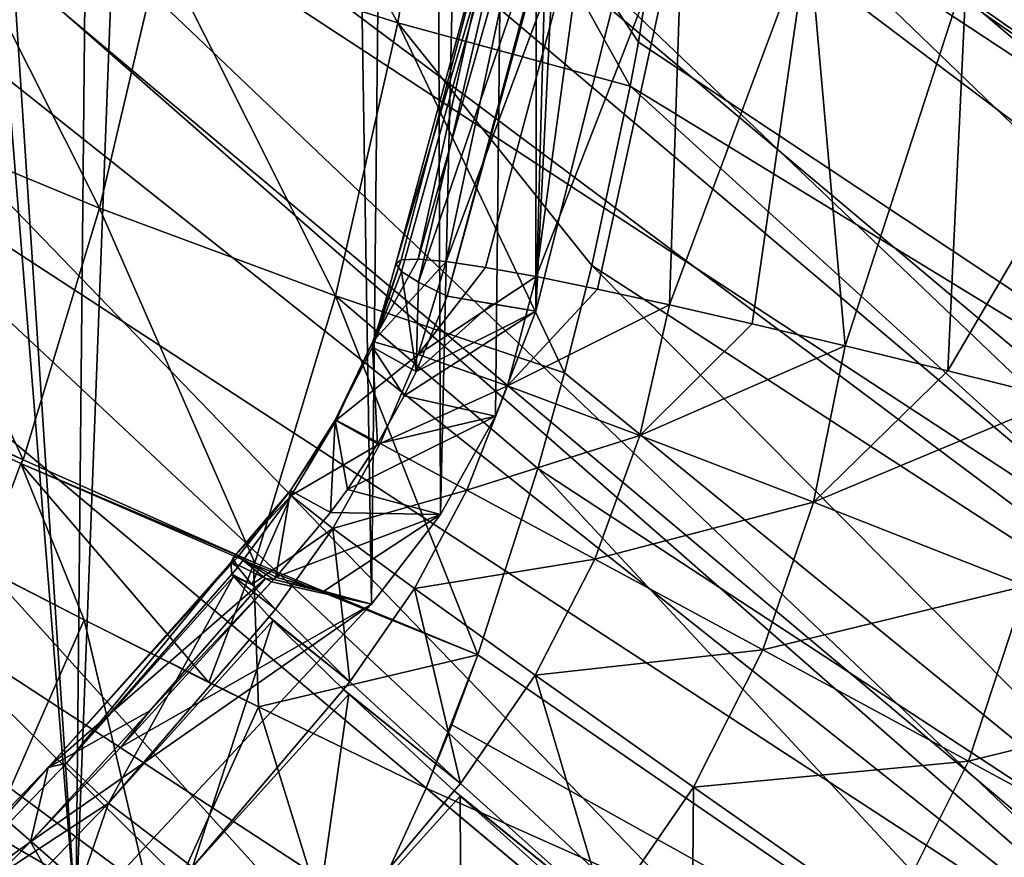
# Model space of a CAD drawing. Header units: metres. Extents: x -81 to 81, y -160 to 24.
# Tile 403 of 424: x 24.84 to 28.57, y -14.2 to -11.02. Entities that reach past the tile are written whole.
import ezdxf

# ---------------------------------------------------------------- set-up
doc = ezdxf.new("R2010")
doc.units = ezdxf.units.M
doc.layers.add('solid_501850_SW0001', color=7, linetype='CONTINUOUS')

msp = doc.modelspace()

# ---------------------------------------------------------------- linework, layer by layer
at = {"layer": 'solid_501850_SW0001'}
for points in [[(21.075397, 12.314017, 14.589696), (42.555279, -10.989511, 36.991222), (42.855511, -11.339282, 36.341675)], [(21.175016, 12.206348, 14.474381), (21.075397, 12.314017, 14.589696), (42.855511, -11.339282, 36.341675)], [(21.291105, 12.07765, 14.358067), (21.175016, 12.206348, 14.474381), (42.855511, -11.339282, 36.341675)], [(21.425594, 11.924933, 14.241465), (21.291105, 12.07765, 14.358067), (42.855511, -11.339282, 36.341675)], [(21.579681, 11.745873, 14.125979), (21.425594, 11.924933, 14.241465), (42.855511, -11.339282, 36.341675)], [(21.754431, 11.538174, 14.012884), (21.579681, 11.745873, 14.125979), (42.855511, -11.339282, 36.341675)], [(21.754431, 11.538174, 14.012884), (42.855511, -11.339282, 36.341675), (43.121078, -11.724774, 35.697258)], [(21.950872, 11.299402, 13.903207), (21.754431, 11.538174, 14.012884), (43.121078, -11.724774, 35.697258)], [(22.169905, 11.027079, 13.797754), (21.950872, 11.299402, 13.903207), (43.121078, -11.724774, 35.697258)], [(22.288179, 10.877485, 13.746819), (22.169905, 11.027079, 13.797754), (43.121078, -11.724774, 35.697258)], [(22.412413, 10.718489, 13.697206), (22.288179, 10.877485, 13.746819), (43.121078, -11.724774, 35.697258)], [(22.542662, 10.549768, 13.648958), (22.412413, 10.718489, 13.697206), (43.121078, -11.724774, 35.697258)], [(22.542662, 10.549768, 13.648958), (43.121078, -11.724774, 35.697258), (43.350948, -12.144485, 35.060482)], [(22.679287, 10.3706, 13.602152), (22.542662, 10.549768, 13.648958), (43.350948, -12.144485, 35.060482)], [(22.822021, 10.181026, 13.556874), (22.679287, 10.3706, 13.602152), (43.350948, -12.144485, 35.060482)], [(22.971437, 9.979982, 13.513144), (22.822021, 10.181026, 13.556874), (43.350948, -12.144485, 35.060482)], [(23.127218, 9.767533, 13.471095), (22.971437, 9.979982, 13.513144), (43.350948, -12.144485, 35.060482)], [(23.289801, 9.542701, 13.430742), (23.127218, 9.767533, 13.471095), (43.350948, -12.144485, 35.060482)], [(23.459249, 9.304973, 13.392185), (23.289801, 9.542701, 13.430742), (43.350948, -12.144485, 35.060482)], [(23.459249, 9.304973, 13.392185), (43.350948, -12.144485, 35.060482), (43.544193, -12.596732, 34.433907)], [(23.635504, 9.053963, 13.35553), (23.459249, 9.304973, 13.392185), (43.544193, -12.596732, 34.433907)], [(23.819155, 8.788307, 13.320794), (23.635504, 9.053963, 13.35553), (43.544193, -12.596732, 34.433907)], [(24.009695, 8.508163, 13.288207), (23.819155, 8.788307, 13.320794), (43.544193, -12.596732, 34.433907)], [(24.207977, 8.211624, 13.257718), (24.009695, 8.508163, 13.288207), (43.544193, -12.596732, 34.433907)], [(24.207977, 8.211624, 13.257718), (43.544193, -12.596732, 34.433907), (43.700043, -13.0797, 33.820042)], [(24.413485, 7.898748, 13.229614), (24.207977, 8.211624, 13.257718), (43.700043, -13.0797, 33.820042)], [(24.700001, -9.1), (25.271494, 8.056092), (25.052727, -14.440763)], [(25.052727, -14.440763), (25.271494, 8.056092), (25.854494, 6.748037)], [(24.626759, 7.567894, 13.203934), (24.413485, 7.898748, 13.229614), (43.700043, -13.0797, 33.820042)], [(24.847979, 7.217859, 13.180849), (24.626759, 7.567894, 13.203934), (43.700043, -13.0797, 33.820042)], [(24.99959, 6.973814, 13.167081), (24.847979, 7.217859, 13.180849), (43.700043, -13.0797, 33.820042)], [(25.155014, 6.719978, 13.154576), (24.99959, 6.973814, 13.167081), (43.700043, -13.0797, 33.820042)], [(25.052727, -14.440763), (25.854494, 6.748037), (26.172209, -13.238213)], [(25.155014, 6.719978, 13.154576), (43.700043, -13.0797, 33.820042), (43.817898, -13.591534, 33.221245)], [(25.314228, 6.456012, 13.143437), (25.155014, 6.719978, 13.154576), (43.817898, -13.591534, 33.221245)], [(25.854494, 6.748037), (26.370316, 5.410077), (26.172209, -13.238213)], [(25.476654, 6.182529, 13.133894), (25.314228, 6.456012, 13.143437), (43.817898, -13.591534, 33.221245)], [(25.642803, 5.898202, 13.125928), (25.476654, 6.182529, 13.133894), (43.817898, -13.591534, 33.221245)], [(25.813143, 5.601679, 13.119555), (25.642803, 5.898202, 13.125928), (43.817898, -13.591534, 33.221245)], [(25.813143, 5.601679, 13.119555), (43.817898, -13.591534, 33.221245), (43.897293, -14.130221, 32.63987)], [(25.9869, 5.293878, 13.115129), (25.813143, 5.601679, 13.119555), (43.897293, -14.130221, 32.63987)], [(26.370316, 5.410077), (26.433075, -12.898071), (26.172209, -13.238213)], [(26.370316, 5.410077), (26.81785, 4.045252), (26.433075, -12.898071)], [(26.164143, 4.974108, 13.112735), (25.9869, 5.293878, 13.115129), (43.897293, -14.130221, 32.63987)], [(26.345495, 4.640464, 13.112338), (26.164143, 4.974108, 13.112735), (43.897293, -14.130221, 32.63987)], [(26.531141, 4.291833, 13.114139), (26.345495, 4.640464, 13.112338), (43.897293, -14.130221, 32.63987)], [(26.720242, 3.929215, 13.118648), (26.531141, 4.291833, 13.114139), (43.897293, -14.130221, 32.63987)], [(26.81785, 4.045252), (26.641752, -12.525335), (26.433075, -12.898071)], [(26.81785, 4.045252), (26.794378, -12.127495), (26.641752, -12.525335)], [(26.81785, 4.045252), (27.19499, 2.66024), (26.794378, -12.127495)], [(26.720242, 3.929215, 13.118648), (43.897293, -14.130221, 32.63987), (43.937908, -14.6936, 32.078255)], [(26.912716, 3.551677, 13.12577), (26.720242, 3.929215, 13.118648), (43.937908, -14.6936, 32.078255)], [(27.059248, 3.258062, 13.132775), (26.912716, 3.551677, 13.12577), (43.937908, -14.6936, 32.078255)], [(27.208265, 2.953779, 13.141477), (27.059248, 3.258062, 13.132775), (43.937908, -14.6936, 32.078255)], [(27.359818, 2.6384, 13.152286), (27.208265, 2.953779, 13.141477), (43.937908, -14.6936, 32.078255)], [(27.19499, 2.66024), (27.444195, -9.544486), (26.794378, -12.127495)], [(27.359818, 2.6384, 13.152286), (43.937908, -14.6936, 32.078255), (43.939587, -15.279417, 31.538641)], [(27.512117, 2.314959, 13.165033), (27.359818, 2.6384, 13.152286), (43.939587, -15.279417, 31.538641)], [(27.663445, 1.986568, 13.179476), (27.512117, 2.314959, 13.165033), (43.939587, -15.279417, 31.538641)], [(27.812216, 1.656271, 13.19531), (27.663445, 1.986568, 13.179476), (43.939587, -15.279417, 31.538641)], [(27.959776, 1.321192, 13.212971), (27.812216, 1.656271, 13.19531), (43.939587, -15.279417, 31.538641)], [(27.959776, 1.321192, 13.212971), (43.939587, -15.279417, 31.538641), (43.902321, -15.885435, 31.023088)], [(28.106289, 0.980814, 13.23267), (27.959776, 1.321192, 13.212971), (43.902321, -15.885435, 31.023088)], [(28.250278, 0.638162, 13.254118), (28.106289, 0.980814, 13.23267), (43.902321, -15.885435, 31.023088)], [(28.390364, 0.296287, 13.276949), (28.250278, 0.638162, 13.254118), (43.902321, -15.885435, 31.023088)], [(28.525492, -0.042267, 13.300806), (28.390364, 0.296287, 13.276949), (43.902321, -15.885435, 31.023088)], [(28.525492, -0.042267, 13.300806), (43.902321, -15.885435, 31.023088), (43.826256, -16.509251, 30.533648)], [(28.656723, -0.379604, 13.326063), (28.525492, -0.042267, 13.300806), (43.826256, -16.509251, 30.533648)], [(23.685253, -4.820918, 13.964212), (23.160486, -5.98827, 13.466696), (32.367493, -12.135416, 21.897686)], [(23.685253, -4.820918, 13.964212), (32.367493, -12.135416, 21.897686), (32.767017, -10.984674, 22.516975)], [(27.347589, -5.074361, 41.284065), (33.73484, -11.2383, 46.412613), (34.355038, -10.898695, 46.04586)], [(27.347589, -5.074361, 41.284065), (27.430265, -6.075365, 42.142284), (33.73484, -11.2383, 46.412613)], [(35.681694, -12.057399, 41.705673), (28.122404, -5.578516, 34.56609), (28.576656, -5.496956, 34.143997)], [(35.681694, -12.057399, 41.705673), (27.657436, -5.695018, 34.967827), (28.122404, -5.578516, 34.56609)], [(34.759525, -12.336073, 42.458725), (27.184488, -5.845713, 35.346909), (27.657436, -5.695018, 34.967827)], [(34.759525, -12.336073, 42.458725), (27.657436, -5.695018, 34.967827), (35.681694, -12.057399, 41.705673)], [(34.759525, -12.336073, 42.458725), (26.704432, -6.030316, 35.702637), (27.184488, -5.845713, 35.346909)], [(23.160486, -5.98827, 13.466696), (22.518164, -7.147891, 13.104885), (31.8431, -13.297498, 21.404598)], [(23.160486, -5.98827, 13.466696), (31.8431, -13.297498, 21.404598), (32.367493, -12.135416, 21.897686)], [(33.814362, -12.743053, 43.119156), (26.21986, -6.247905, 36.033024), (26.704432, -6.030316, 35.702637)], [(33.814362, -12.743053, 43.119156), (26.704432, -6.030316, 35.702637), (34.759525, -12.336073, 42.458725)], [(27.430265, -6.075365, 42.142284), (33.116001, -11.614006, 46.744747), (33.73484, -11.2383, 46.412613)], [(27.430265, -6.075365, 42.142284), (27.458382, -6.592625, 42.563828), (33.116001, -11.614006, 46.744747)], [(33.814362, -12.743053, 43.119156), (25.733866, -6.49703, 36.336018), (26.21986, -6.247905, 36.033024)], [(32.861671, -13.271806, 43.676029), (25.247288, -6.777239, 36.611115), (25.733866, -6.49703, 36.336018)], [(32.861671, -13.271806, 43.676029), (25.733866, -6.49703, 36.336018), (33.814362, -12.743053, 43.119156)], [(27.458382, -6.592625, 42.563828), (27.474369, -7.074623, 42.942665), (33.116001, -11.614006, 46.744747)], [(32.861671, -13.271806, 43.676029), (24.762583, -7.087198, 36.856853), (25.247288, -6.777239, 36.611115)], [(27.474369, -7.074623, 42.942665), (32.500957, -12.024325, 47.040943), (33.116001, -11.614006, 46.744747)], [(27.474369, -7.074623, 42.942665), (27.47897, -7.93356, 43.583111), (32.500957, -12.024325, 47.040943)], [(31.919479, -13.912261, 44.118874), (24.282949, -7.424814, 37.071655), (24.762583, -7.087198, 36.856853)], [(31.919479, -13.912261, 44.118874), (24.762583, -7.087198, 36.856853), (32.861671, -13.271806, 43.676029)], [(22.518164, -7.147891, 13.104885), (21.770336, -8.278104, 12.885498), (31.202576, -14.451275, 21.046185)], [(22.518164, -7.147891, 13.104885), (31.202576, -14.451275, 21.046185), (31.8431, -13.297498, 21.404598)], [(31.919479, -13.912261, 44.118874), (23.809416, -7.789324, 37.255093), (24.282949, -7.424814, 37.071655)], [(31.001696, -14.654994, 44.441128), (23.344049, -8.179215, 37.406296), (23.809416, -7.789324, 37.255093)], [(31.001696, -14.654994, 44.441128), (23.809416, -7.789324, 37.255093), (31.919479, -13.912261, 44.118874)], [(27.47897, -7.93356, 43.583111), (27.47641, -8.086224, 43.692131), (32.500957, -12.024325, 47.040943)], [(27.47641, -8.086224, 43.692131), (27.429956, -9.123462, 44.392315), (31.892073, -12.467689, 47.300076)], [(27.47641, -8.086224, 43.692131), (31.892073, -12.467689, 47.300076), (32.500957, -12.024325, 47.040943)], [(31.001696, -14.654994, 44.441128), (22.889929, -8.59189, 37.524281), (23.344049, -8.179215, 37.406296)], [(21.770336, -8.278104, 12.885498), (20.928722, -9.361282, 12.811891), (30.457541, -15.575934, 20.828838)], [(21.770336, -8.278104, 12.885498), (30.457541, -15.575934, 20.828838), (31.202576, -14.451275, 21.046185)], [(30.126232, -15.485535, 44.636475), (22.889929, -8.59189, 37.524281), (31.001696, -14.654994, 44.441128)], [(22.910692, -9.159628, 37.882618), (22.889929, -8.59189, 37.524281), (30.126232, -15.485535, 44.636475)], [(24.657408, -9.559512), (24.700001, -9.1), (25.052727, -14.440763)], [(27.429956, -9.123462, 44.392315), (27.327627, -10.169147, 45.021767), (31.291779, -12.942324, 47.521099)], [(27.429956, -9.123462, 44.392315), (31.291779, -12.942324, 47.521099), (31.892073, -12.467689, 47.300076)], [(22.861906, -9.711706, 38.176804), (22.910692, -9.159628, 37.882618), (30.126232, -15.485535, 44.636475)], [(20.928722, -9.361282, 12.811891), (20.008144, -10.378202, 12.885498), (29.619692, -16.653872, 20.755924)], [(20.928722, -9.361282, 12.811891), (29.619692, -16.653872, 20.755924), (30.457541, -15.575934, 20.828838)], [(26.872263, -10.558452, 1.933488), (26.794378, -12.127495), (27.444195, -9.544486)], [(24.657408, -9.559512), (25.052727, -14.440763), (23.878168, -15.589437)], [(22.754515, -10.246891, 38.406185), (22.861906, -9.711706, 38.176804), (29.30649, -16.391066, 44.702019)], [(22.861906, -9.711706, 38.176804), (30.126232, -15.485535, 44.636475), (29.30649, -16.391066, 44.702019)], [(25.553097, -9.744972, 44.664993), (25.374054, -10.748787, 45.121677), (26.271549, -11.034616, 45.297935)], [(26.44339, -9.99463, 44.794525), (25.553097, -9.744972, 44.664993), (26.271549, -11.034616, 45.297935)], [(26.44339, -9.99463, 44.794525), (26.271549, -11.034616, 45.297935), (27.152168, -11.274928, 45.594723)], [(26.44339, -9.99463, 44.794525), (27.152168, -11.274928, 45.594723), (27.183331, -11.107714, 45.51461)], [(26.44339, -9.99463, 44.794525), (27.183331, -11.107714, 45.51461), (27.325024, -10.189548, 45.033226)], [(27.327627, -10.169147, 45.021767), (27.325024, -10.189548, 45.033226), (31.291779, -12.942324, 47.521099)], [(27.325024, -10.189548, 45.033226), (27.183331, -11.107714, 45.51461), (30.702488, -13.446323, 47.703129)], [(27.325024, -10.189548, 45.033226), (30.702488, -13.446323, 47.703129), (31.291779, -12.942324, 47.521099)], [(22.754515, -10.246891, 38.406185), (29.30649, -16.391066, 44.702019), (22.598177, -10.762121, 38.57024)], [(26.745647, -10.322753, 3.346089), (26.263889, -11.948566, 4.35267), (26.285835, -11.976754, 3.54142)], [(26.698784, -10.344728, 4.755574), (26.263889, -11.948566, 4.35267), (26.745647, -10.322753, 3.346089)], [(26.745647, -10.322753, 3.346089), (26.285835, -11.976754, 3.54142), (26.350706, -12.017433, 2.733001)], [(26.745647, -10.322753, 3.346089), (26.350706, -12.017433, 2.733001), (26.924698, -10.332453, 1.943328)], [(26.698784, -10.344728, 4.755574), (26.284931, -11.932956, 5.164283), (26.263889, -11.948566, 4.35267)], [(26.698784, -10.344728, 4.755574), (26.3489, -11.92997, 5.97379), (26.284931, -11.932956, 5.164283)], [(26.785007, -10.393307, 6.162532), (26.3489, -11.92997, 5.97379), (26.698784, -10.344728, 4.755574)], [(26.924698, -10.332453, 1.943328), (26.350706, -12.017433, 2.733001), (26.458302, -12.070478, 1.929874)], [(26.872263, -10.558452, 1.933488), (26.924698, -10.332453, 1.943328), (26.458302, -12.070478, 1.929874)], [(20.008144, -10.378202, 12.885498), (19.02496, -11.310929, 13.104885), (28.697601, -17.67234, 20.829765)], [(20.008144, -10.378202, 12.885498), (29.167833, -17.172266, 20.774385), (29.619692, -16.653872, 20.755924)], [(20.008144, -10.378202, 12.885498), (28.697601, -17.67234, 20.829765), (29.167833, -17.172266, 20.774385)], [(26.785007, -10.393307, 6.162532), (26.455601, -11.939617, 6.778728), (26.3489, -11.92997, 5.97379)], [(27.003517, -10.468036, 7.553932), (26.455601, -11.939617, 6.778728), (26.785007, -10.393307, 6.162532)], [(24.477306, -10.415636, 45.06583), (24.240892, -11.36418, 45.390255), (25.14139, -11.736845, 45.48251)], [(25.374054, -10.748787, 45.121677), (24.477306, -10.415636, 45.06583), (25.14139, -11.736845, 45.48251)], [(27.003517, -10.468036, 7.553932), (26.604706, -11.961869, 7.576648), (26.455601, -11.939617, 6.778728)], [(27.003517, -10.468036, 7.553932), (26.795765, -11.996658, 8.36512), (26.604706, -11.961869, 7.576648)], [(27.352289, -10.568226, 8.916886), (26.795765, -11.996658, 8.36512), (27.003517, -10.468036, 7.553932)], [(26.872263, -10.558452, 1.933488), (26.458302, -12.070478, 1.929874), (26.794378, -12.127495)], [(27.352289, -10.568226, 8.916886), (27.028194, -12.043879, 9.141747), (26.795765, -11.996658, 8.36512)], [(27.352289, -10.568226, 8.916886), (27.301289, -12.103386, 9.904166), (27.028194, -12.043879, 9.141747)], [(27.828094, -10.692946, 10.238771), (27.301289, -12.103386, 9.904166), (27.352289, -10.568226, 8.916886)], [(27.828094, -10.692946, 10.238771), (27.614216, -12.174998, 10.650055), (27.301289, -12.103386, 9.904166)], [(27.828094, -10.692946, 10.238771), (27.966022, -12.2585, 11.377147), (27.614216, -12.174998, 10.650055)], [(28.426525, -10.841044, 11.507343), (27.966022, -12.2585, 11.377147), (27.828094, -10.692946, 10.238771)], [(22.393581, -11.271006, 38.671783), (22.598177, -10.762121, 38.57024), (28.557064, -17.355597, 44.636475)], [(22.598177, -10.762121, 38.57024), (29.30649, -16.391066, 44.702019), (28.557064, -17.355597, 44.636475)], [(25.374054, -10.748787, 45.121677), (25.14139, -11.736845, 45.48251), (26.035351, -12.068755, 45.70377)], [(26.271549, -11.034616, 45.297935), (25.374054, -10.748787, 45.121677), (26.035351, -12.068755, 45.70377)], [(28.426525, -10.841044, 11.507343), (28.355642, -12.353636, 12.083227), (27.966022, -12.2585, 11.377147)], [(29.142038, -11.011147, 12.710852), (28.355642, -12.353636, 12.083227), (28.426525, -10.841044, 11.507343)], [(26.271549, -11.034616, 45.297935), (26.035351, -12.068755, 45.70377), (26.903471, -12.36169, 46.052803)], [(26.271549, -11.034616, 45.297935), (26.903471, -12.36169, 46.052803), (27.006321, -11.953893, 45.894051)], [(26.271549, -11.034616, 45.297935), (27.006321, -11.953893, 45.894051), (27.152168, -11.274928, 45.594723)], [(29.142038, -11.011147, 12.710852), (28.781885, -12.460115, 12.766149), (28.355642, -12.353636, 12.083227)], [(27.183331, -11.107714, 45.51461), (27.152168, -11.274928, 45.594723), (30.702488, -13.446323, 47.703129)], [(22.393581, -11.271006, 38.671783), (28.557064, -17.355597, 44.636475), (22.154394, -11.747907, 38.705002)], [(27.152168, -11.274928, 45.594723), (27.006321, -11.953893, 45.894051), (30.126509, -13.977711, 47.845455)], [(27.152168, -11.274928, 45.594723), (30.126509, -13.977711, 47.845455), (30.702488, -13.446323, 47.703129)], [(19.02496, -11.310929, 13.104885), (17.994495, -12.144859, 13.466696), (27.712654, -18.606394, 21.049864)], [(19.02496, -11.310929, 13.104885), (27.712654, -18.606394, 21.049864), (28.211937, -18.150957, 20.921726)], [(19.02496, -11.310929, 13.104885), (28.211937, -18.150957, 20.921726), (28.697601, -17.67234, 20.829765)], [(23.961178, -12.26886, 45.610481), (24.852793, -12.691418, 45.735306), (24.240892, -11.36418, 45.390255)], [(24.852793, -12.691418, 45.735306), (25.14139, -11.736845, 45.48251), (24.240892, -11.36418, 45.390255)], [(21.862787, -12.224496, 38.667107), (22.154394, -11.747907, 38.705002), (28.557064, -17.355597, 44.636475)], [(24.852793, -12.691418, 45.735306), (25.730227, -13.081526, 45.996037), (25.14139, -11.736845, 45.48251)], [(25.730227, -13.081526, 45.996037), (26.035351, -12.068755, 45.70377), (25.14139, -11.736845, 45.48251)], [(26.175451, -12.263258, 3.633126), (26.263889, -11.948566, 4.35267), (26.284931, -11.932956, 5.164283)], [(26.177578, -12.242122, 5.277866), (26.175451, -12.263258, 3.633126), (26.284931, -11.932956, 5.164283)], [(26.177578, -12.242122, 5.277866), (26.3489, -11.92997, 5.97379), (26.455601, -11.939617, 6.778728)], [(26.177578, -12.242122, 5.277866), (26.284931, -11.932956, 5.164283), (26.3489, -11.92997, 5.97379)], [(26.175451, -12.263258, 3.633126), (26.285835, -11.976754, 3.54142), (26.263889, -11.948566, 4.35267)], [(26.348913, -12.291442, 6.913052), (26.177578, -12.242122, 5.277866), (26.455601, -11.939617, 6.778728)], [(26.348913, -12.291442, 6.913052), (26.455601, -11.939617, 6.778728), (26.604706, -11.961869, 7.576648)], [(26.348913, -12.291442, 6.913052), (26.604706, -11.961869, 7.576648), (26.795765, -11.996658, 8.36512)], [(27.006321, -11.953893, 45.894051), (26.903471, -12.36169, 46.052803), (29.566057, -14.53444, 47.947525)], [(27.006321, -11.953893, 45.894051), (29.566057, -14.53444, 47.947525), (30.126509, -13.977711, 47.845455)], [(26.175451, -12.263258, 3.633126), (26.342068, -12.355624, 1.999595), (26.285835, -11.976754, 3.54142)], [(26.350706, -12.017433, 2.733001), (26.285835, -11.976754, 3.54142), (26.342068, -12.355624, 1.999595)], [(26.687323, -12.410605, 8.518324), (26.348913, -12.291442, 6.913052), (26.795765, -11.996658, 8.36512)], [(26.687323, -12.410605, 8.518324), (26.795765, -11.996658, 8.36512), (27.028194, -12.043879, 9.141747)], [(26.350706, -12.017433, 2.733001), (26.342068, -12.355624, 1.999595), (26.458302, -12.070478, 1.929874)], [(26.687323, -12.410605, 8.518324), (27.028194, -12.043879, 9.141747), (27.301289, -12.103386, 9.904166)], [(25.730227, -13.081526, 45.996037), (26.575554, -13.430152, 46.386429), (26.035351, -12.068755, 45.70377)], [(26.035351, -12.068755, 45.70377), (26.575554, -13.430152, 46.386429), (26.802324, -12.723228, 46.179531)], [(26.035351, -12.068755, 45.70377), (26.802324, -12.723228, 46.179531), (26.903471, -12.36169, 46.052803)], [(26.626339, -12.099891, 0.964871), (26.458302, -12.070478, 1.929874), (26.342068, -12.355624, 1.999595)], [(26.626339, -12.099891, 0.964871), (26.794378, -12.127495), (26.458302, -12.070478, 1.929874)], [(26.626339, -12.099891, 0.964871), (26.342068, -12.355624, 1.999595), (26.794378, -12.127495)], [(27.188593, -12.598128, 10.073696), (26.687323, -12.410605, 8.518324), (27.301289, -12.103386, 9.904166)], [(27.188593, -12.598128, 10.073696), (27.301289, -12.103386, 9.904166), (27.614216, -12.174998, 10.650055)], [(17.994495, -12.144859, 13.466696), (16.936001, -12.864363, 13.964212), (26.680645, -19.441032, 21.412714)], [(17.994495, -12.144859, 13.466696), (26.680645, -19.441032, 21.412714), (27.201147, -19.037331, 21.213867)], [(17.994495, -12.144859, 13.466696), (27.201147, -19.037331, 21.213867), (27.712654, -18.606394, 21.049864)], [(26.296232, -12.448782, 2.02408), (26.641752, -12.525335), (26.794378, -12.127495)], [(26.342068, -12.355624, 1.999595), (26.296232, -12.448782, 2.02408), (26.794378, -12.127495)], [(27.188593, -12.598128, 10.073696), (27.614216, -12.174998, 10.650055), (27.966022, -12.2585, 11.377147)], [(21.547379, -12.647361, 38.557957), (21.862787, -12.224496, 38.667107), (27.891163, -18.361982, 44.441128)], [(21.862787, -12.224496, 38.667107), (28.557064, -17.355597, 44.636475), (27.891163, -18.361982, 44.441128)], [(23.947029, -12.287766, 45.61417), (24.852793, -12.691418, 45.735306), (23.961178, -12.26886, 45.610481)], [(26.035133, -12.540826, 3.722047), (26.175451, -12.263258, 3.633126), (26.177578, -12.242122, 5.277866)], [(26.038755, -12.540491, 5.379314), (26.035133, -12.540826, 3.722047), (26.177578, -12.242122, 5.277866)], [(26.035133, -12.540826, 3.722047), (26.194897, -12.629866, 2.074884), (26.175451, -12.263258, 3.633126)], [(26.038755, -12.540491, 5.379314), (26.177578, -12.242122, 5.277866), (26.348913, -12.291442, 6.913052)], [(26.175451, -12.263258, 3.633126), (26.194897, -12.629866, 2.074884), (26.296232, -12.448782, 2.02408)], [(26.175451, -12.263258, 3.633126), (26.296232, -12.448782, 2.02408), (26.342068, -12.355624, 1.999595)], [(27.846483, -12.851676, 11.559802), (27.188593, -12.598128, 10.073696), (27.966022, -12.2585, 11.377147)], [(27.846483, -12.851676, 11.559802), (27.966022, -12.2585, 11.377147), (28.355642, -12.353636, 12.083227)], [(24.843351, -12.704317, 45.737457), (23.947029, -12.287766, 45.61417), (24.696493, -13.099029, 45.806595)], [(24.843351, -12.704317, 45.737457), (24.852793, -12.691418, 45.735306), (23.947029, -12.287766, 45.61417)], [(26.205656, -12.628975, 7.025784), (26.038755, -12.540491, 5.379314), (26.348913, -12.291442, 6.913052)], [(26.205656, -12.628975, 7.025784), (26.348913, -12.291442, 6.913052), (26.687323, -12.410605, 8.518324)], [(26.903471, -12.36169, 46.052803), (26.802324, -12.723228, 46.179531), (29.566057, -14.53444, 47.947525)], [(27.846483, -12.851676, 11.559802), (28.355642, -12.353636, 12.083227), (28.781885, -12.460115, 12.766149)], [(26.53373, -12.805158, 8.640675), (26.205656, -12.628975, 7.025784), (26.687323, -12.410605, 8.518324)], [(26.53373, -12.805158, 8.640675), (26.687323, -12.410605, 8.518324), (27.188593, -12.598128, 10.073696)], [(26.296232, -12.448782, 2.02408), (26.194897, -12.629866, 2.074884), (26.641752, -12.525335)], [(28.652803, -13.168091, 12.95814), (27.846483, -12.851676, 11.559802), (28.781885, -12.460115, 12.766149)], [(26.08127, -12.803234, 2.128064), (26.433075, -12.898071), (26.641752, -12.525335)], [(26.194897, -12.629866, 2.074884), (26.08127, -12.803234, 2.128064), (26.641752, -12.525335)], [(25.865145, -12.806477, 3.808566), (26.035133, -12.540826, 3.722047), (26.038755, -12.540491, 5.379314)], [(25.868139, -12.826267, 5.468997), (25.865145, -12.806477, 3.808566), (26.038755, -12.540491, 5.379314)], [(25.865145, -12.806477, 3.808566), (26.017113, -12.890693, 2.15679), (26.035133, -12.540826, 3.722047)], [(25.868139, -12.826267, 5.468997), (26.038755, -12.540491, 5.379314), (26.205656, -12.628975, 7.025784)], [(26.035133, -12.540826, 3.722047), (26.017113, -12.890693, 2.15679), (26.08127, -12.803234, 2.128064)], [(26.035133, -12.540826, 3.722047), (26.08127, -12.803234, 2.128064), (26.194897, -12.629866, 2.074884)], [(27.018833, -13.066818, 10.203607), (26.53373, -12.805158, 8.640675), (27.188593, -12.598128, 10.073696)], [(27.018833, -13.066818, 10.203607), (27.188593, -12.598128, 10.073696), (27.846483, -12.851676, 11.559802)], [(26.025257, -12.950872, 7.117396), (25.868139, -12.826267, 5.468997), (26.205656, -12.628975, 7.025784)], [(26.025257, -12.950872, 7.117396), (26.205656, -12.628975, 7.025784), (26.53373, -12.805158, 8.640675)], [(21.213614, -13.010441, 38.384972), (21.547379, -12.647361, 38.557957), (27.891163, -18.361982, 44.441128)], [(24.843351, -12.704317, 45.737457), (24.696493, -13.099029, 45.806595), (25.083918, -13.297132, 45.913467)], [(24.843351, -12.704317, 45.737457), (25.730227, -13.081526, 45.996037), (24.852793, -12.691418, 45.735306)], [(24.843351, -12.704317, 45.737457), (25.083918, -13.297132, 45.913467), (25.556311, -13.534254, 46.083755)], [(25.725735, -13.087782, 45.996918), (24.843351, -12.704317, 45.737457), (25.556311, -13.534254, 46.083755)], [(25.725735, -13.087782, 45.996918), (25.730227, -13.081526, 45.996037), (24.843351, -12.704317, 45.737457)], [(26.802324, -12.723228, 46.179531), (26.575554, -13.430152, 46.386429), (29.023386, -15.114282, 48.00893)], [(26.802324, -12.723228, 46.179531), (29.023386, -15.114282, 48.00893), (29.566057, -14.53444, 47.947525)], [(25.865145, -12.806477, 3.808566), (25.648291, -13.062643, 4.721832), (25.66671, -13.057154, 3.890974)], [(25.868139, -12.826267, 5.468997), (25.648291, -13.062643, 4.721832), (25.865145, -12.806477, 3.808566)], [(25.868139, -12.826267, 5.468997), (25.665773, -13.097898, 5.552656), (25.648291, -13.062643, 4.721832)], [(25.868139, -12.826267, 5.468997), (25.719198, -13.162864, 6.379771), (25.665773, -13.097898, 5.552656)], [(25.865145, -12.806477, 3.808566), (25.66671, -13.057154, 3.890974), (25.810122, -13.134914, 2.243763)], [(26.025257, -12.950872, 7.117396), (25.719198, -13.162864, 6.379771), (25.868139, -12.826267, 5.468997)], [(25.865145, -12.806477, 3.808566), (25.810122, -13.134914, 2.243763), (26.017113, -12.890693, 2.15679)], [(26.08127, -12.803234, 2.128064), (26.017113, -12.890693, 2.15679), (26.433075, -12.898071)], [(26.334511, -13.178717, 8.732908), (26.025257, -12.950872, 7.117396), (26.53373, -12.805158, 8.640675)], [(26.334511, -13.178717, 8.732908), (26.53373, -12.805158, 8.640675), (27.018833, -13.066818, 10.203607)], [(16.936001, -12.864363, 13.964212), (15.866796, -13.457789, 14.589187), (25.62006, -20.161215, 21.911896)], [(16.936001, -12.864363, 13.964212), (25.62006, -20.161215, 21.911896), (26.15312, -19.816027, 21.645596)], [(16.936001, -12.864363, 13.964212), (26.15312, -19.816027, 21.645596), (26.680645, -19.441032, 21.412714)], [(27.654844, -13.410653, 11.694852), (27.018833, -13.066818, 10.203607), (27.846483, -12.851676, 11.559802)], [(27.654844, -13.410653, 11.694852), (27.846483, -12.851676, 11.559802), (28.652803, -13.168091, 12.95814)], [(26.017113, -12.890693, 2.15679), (25.810122, -13.134914, 2.243763), (26.433075, -12.898071)], [(25.810122, -13.134914, 2.243763), (25.991322, -13.187887, 1.121167), (26.433075, -12.898071)], [(25.991322, -13.187887, 1.121167), (26.172209, -13.238213), (26.433075, -12.898071)], [(24.407022, -12.948956, 45.745316), (24.729469, -14.104027, 45.991379), (25.083918, -13.297132, 45.913467)], [(24.407022, -12.948956, 45.745316), (25.083918, -13.297132, 45.913467), (24.696493, -13.099029, 45.806595)], [(26.025257, -12.950872, 7.117396), (25.808229, -13.257173, 7.199514), (25.719198, -13.162864, 6.379771)], [(26.025257, -12.950872, 7.117396), (26.090717, -13.531534, 8.80501), (25.808229, -13.257173, 7.199514)], [(26.334511, -13.178717, 8.732908), (26.090717, -13.531534, 8.80501), (26.025257, -12.950872, 7.117396)], [(20.864267, -13.308882, 38.155552), (21.213614, -13.010441, 38.384972), (27.319086, -19.394796, 44.118874)], [(21.213614, -13.010441, 38.384972), (27.891163, -18.361982, 44.441128), (27.319086, -19.394796, 44.118874)], [(24.947054, -13.856915, 4.026444), (25.639931, -13.079314, 4.052239), (25.016912, -13.840039, 5.665379)], [(25.64654, -13.080211, 3.892589), (25.639931, -13.079314, 4.052239), (24.947054, -13.856915, 4.026444)], [(25.770697, -13.140076, 2.423141), (25.64654, -13.080211, 3.892589), (24.947054, -13.856915, 4.026444)], [(25.639931, -13.079314, 4.052239), (25.643272, -13.124269, 5.553983), (25.016912, -13.840039, 5.665379)], [(25.725735, -13.087782, 45.996918), (25.556311, -13.534254, 46.083755), (25.744148, -13.627128, 46.164238)], [(25.648291, -13.062643, 4.721832), (25.639931, -13.079314, 4.052239), (25.64654, -13.080211, 3.892589)], [(25.648291, -13.062643, 4.721832), (25.665773, -13.097898, 5.552656), (25.639931, -13.079314, 4.052239)], [(25.665773, -13.097898, 5.552656), (25.643272, -13.124269, 5.553983), (25.639931, -13.079314, 4.052239)], [(25.66671, -13.057154, 3.890974), (25.64654, -13.080211, 3.892589), (25.770697, -13.140076, 2.423141)], [(25.66671, -13.057154, 3.890974), (25.648291, -13.062643, 4.721832), (25.64654, -13.080211, 3.892589)], [(25.801977, -13.144132, 2.244641), (25.810122, -13.134914, 2.243763), (25.66671, -13.057154, 3.890974)], [(25.801977, -13.144132, 2.244641), (25.66671, -13.057154, 3.890974), (25.770697, -13.140076, 2.423141)], [(25.725735, -13.087782, 45.996918), (26.575554, -13.430152, 46.386429), (25.730227, -13.081526, 45.996037)], [(25.725735, -13.087782, 45.996918), (25.744148, -13.627128, 46.164238), (26.575554, -13.430152, 46.386429)], [(26.79199, -13.506917, 10.295095), (26.334511, -13.178717, 8.732908), (27.018833, -13.066818, 10.203607)], [(26.79199, -13.506917, 10.295095), (27.018833, -13.066818, 10.203607), (27.654844, -13.410653, 11.694852)], [(25.643272, -13.124269, 5.553983), (25.649282, -13.1329, 5.686781), (25.016912, -13.840039, 5.665379)], [(25.665773, -13.097898, 5.552656), (25.719198, -13.162864, 6.379771), (25.643272, -13.124269, 5.553983)], [(25.719198, -13.162864, 6.379771), (25.649282, -13.1329, 5.686781), (25.643272, -13.124269, 5.553983)], [(25.331884, -13.642463, 2.400748), (25.770697, -13.140076, 2.423141), (24.947054, -13.856915, 4.026444)], [(25.016912, -13.840039, 5.665379), (25.649282, -13.1329, 5.686781), (25.176502, -13.992073, 7.289472)], [(25.649282, -13.1329, 5.686781), (25.784466, -13.285638, 7.200527), (25.176502, -13.992073, 7.289472)], [(25.223747, -13.778155, 2.326451), (26.172209, -13.238213), (25.793512, -13.15368, 2.24565)], [(25.223747, -13.778155, 2.326451), (25.793512, -13.15368, 2.24565), (25.331884, -13.642463, 2.400748)], [(25.793512, -13.15368, 2.24565), (25.770697, -13.140076, 2.423141), (25.331884, -13.642463, 2.400748)], [(25.808229, -13.257173, 7.199514), (25.784466, -13.285638, 7.200527), (25.649282, -13.1329, 5.686781)], [(25.719198, -13.162864, 6.379771), (25.808229, -13.257173, 7.199514), (25.649282, -13.1329, 5.686781)], [(25.801977, -13.144132, 2.244641), (25.770697, -13.140076, 2.423141), (25.793512, -13.15368, 2.24565)], [(25.801977, -13.144132, 2.244641), (25.793512, -13.15368, 2.24565), (26.172209, -13.238213)], [(25.801977, -13.144132, 2.244641), (25.991322, -13.187887, 1.121167), (25.810122, -13.134914, 2.243763)], [(25.801977, -13.144132, 2.244641), (26.172209, -13.238213), (25.991322, -13.187887, 1.121167)], [(26.334511, -13.178717, 8.732908), (26.509794, -13.917747, 10.352768), (26.090717, -13.531534, 8.80501)], [(26.79199, -13.506917, 10.295095), (26.509794, -13.917747, 10.352768), (26.334511, -13.178717, 8.732908)], [(28.433739, -13.832322, 13.09559), (27.654844, -13.410653, 11.694852), (28.652803, -13.168091, 12.95814)], [(28.433739, -13.832322, 13.09559), (28.652803, -13.168091, 12.95814), (29.597513, -13.543433, 14.2513)], [(24.879807, -14.138032, 2.390266), (25.052727, -14.440763), (26.172209, -13.238213)], [(25.223747, -13.778155, 2.326451), (24.879807, -14.138032, 2.390266), (26.172209, -13.238213)], [(25.808229, -13.257173, 7.199514), (26.090717, -13.531534, 8.80501), (25.784466, -13.285638, 7.200527)], [(20.499189, -13.538681, 37.875874), (20.864267, -13.308882, 38.155552), (27.319086, -19.394796, 44.118874)], [(25.083918, -13.297132, 45.913467), (24.729469, -14.104027, 45.991379), (25.361099, -14.473823, 46.25415)], [(25.083918, -13.297132, 45.913467), (25.361099, -14.473823, 46.25415), (25.744148, -13.627128, 46.164238)], [(25.083918, -13.297132, 45.913467), (25.744148, -13.627128, 46.164238), (25.556311, -13.534254, 46.083755)], [(25.784466, -13.285638, 7.200527), (25.798599, -13.300138, 7.306534), (25.176502, -13.992073, 7.289472)], [(25.494669, -14.234972, 8.879412), (25.176502, -13.992073, 7.289472), (25.798599, -13.300138, 7.306534)], [(26.066652, -13.560755, 8.805745), (25.494669, -14.234972, 8.879412), (25.798599, -13.300138, 7.306534)], [(26.090717, -13.531534, 8.80501), (25.798599, -13.300138, 7.306534), (25.784466, -13.285638, 7.200527)], [(26.090717, -13.531534, 8.80501), (26.066652, -13.560755, 8.805745), (25.798599, -13.300138, 7.306534)], [(27.391905, -13.931322, 11.784194), (26.79199, -13.506917, 10.295095), (27.654844, -13.410653, 11.694852)], [(27.391905, -13.931322, 11.784194), (27.654844, -13.410653, 11.694852), (28.433739, -13.832322, 13.09559)], [(15.866796, -13.457789, 14.589187), (24.549362, -20.754519, 22.538616), (25.084843, -20.474398, 22.209936)], [(15.866796, -13.457789, 14.589187), (25.084843, -20.474398, 22.209936), (25.62006, -20.161215, 21.911896)], [(25.744148, -13.627128, 46.164238), (26.378992, -13.934602, 46.494179), (26.575554, -13.430152, 46.386429)], [(26.575554, -13.430152, 46.386429), (26.378992, -13.934602, 46.494179), (26.476191, -13.694669, 46.447315)], [(26.575554, -13.430152, 46.386429), (26.476191, -13.694669, 46.447315), (29.023386, -15.114282, 48.00893)], [(20.115282, -13.695514, 37.549973), (20.499189, -13.538681, 37.875874), (27.319086, -19.394796, 44.118874)], [(26.090717, -13.531534, 8.80501), (26.509794, -13.917747, 10.352768), (26.066652, -13.560755, 8.805745)], [(26.79199, -13.506917, 10.295095), (27.061672, -14.412345, 11.830392), (26.509794, -13.917747, 10.352768)], [(27.391905, -13.931322, 11.784194), (27.061672, -14.412345, 11.830392), (26.79199, -13.506917, 10.295095)], [(26.066652, -13.560755, 8.805745), (26.085987, -13.578929, 8.891672), (25.494669, -14.234972, 8.879412)], [(26.509794, -13.917747, 10.352768), (26.085987, -13.578929, 8.891672), (26.066652, -13.560755, 8.805745)], [(29.345682, -14.326504, 14.388142), (28.433739, -13.832322, 13.09559), (29.597513, -13.543433, 14.2513)], [(25.494669, -14.234972, 8.879412), (26.085987, -13.578929, 8.891672), (25.941952, -14.593287, 10.41554)], [(26.085987, -13.578929, 8.891672), (26.485533, -13.945669, 10.353729), (25.941952, -14.593287, 10.41554)], [(26.509794, -13.917747, 10.352768), (26.485533, -13.945669, 10.353729), (26.085987, -13.578929, 8.891672)], [(24.879807, -14.138032, 2.390266), (25.331884, -13.642463, 2.400748), (24.947054, -13.856915, 4.026444)], [(25.223747, -13.778155, 2.326451), (25.331884, -13.642463, 2.400748), (24.879807, -14.138032, 2.390266)], [(25.744148, -13.627128, 46.164238), (25.361099, -14.473823, 46.25415), (26.056768, -14.639124, 46.583939)], [(25.744148, -13.627128, 46.164238), (26.056768, -14.639124, 46.583939), (26.378992, -13.934602, 46.494179)], [(19.704357, -13.77331, 37.177193), (20.115282, -13.695514, 37.549973), (26.851969, -20.433889, 43.676029)], [(20.115282, -13.695514, 37.549973), (27.319086, -19.394796, 44.118874), (26.851969, -20.433889, 43.676029)], [(26.476191, -13.694669, 46.447315), (26.378992, -13.934602, 46.494179), (29.023386, -15.114282, 48.00893)], [(19.050123, -14.284245, 36.499569), (19.256281, -13.760466, 36.754852), (26.851969, -20.433889, 43.676029)], [(19.256281, -13.760466, 36.754852), (19.704357, -13.77331, 37.177193), (26.851969, -20.433889, 43.676029)], [(28.126665, -14.446562, 13.181365), (27.391905, -13.931322, 11.784194), (28.433739, -13.832322, 13.09559)], [(28.086029, -15.065156, 49.505108), (29.209692, -13.838119, 49.404388), (28.107224, -15.082391, 49.239143)], [(29.247499, -13.841185, 49.667595), (29.209692, -13.838119, 49.404388), (28.086029, -15.065156, 49.505108)], [(29.209692, -13.838119, 49.404388), (29.212214, -13.876111, 49.139763), (28.107224, -15.082391, 49.239143)], [(28.126665, -14.446562, 13.181365), (28.433739, -13.832322, 13.09559), (29.345682, -14.326504, 14.388142)], [(24.217501, -14.617496, 4.037018), (24.947054, -13.856915, 4.026444), (24.352255, -14.531182, 5.675631)], [(24.879807, -14.138032, 2.390266), (24.947054, -13.856915, 4.026444), (24.217501, -14.617496, 4.037018)], [(24.352255, -14.531182, 5.675631), (25.016912, -13.840039, 5.665379), (25.176502, -13.992073, 7.289472)], [(24.947054, -13.856915, 4.026444), (25.016912, -13.840039, 5.665379), (24.352255, -14.531182, 5.675631)], [(28.107964, -15.086011, 49.769314), (29.247499, -13.841185, 49.667595), (28.086029, -15.065156, 49.505108)], [(29.324865, -13.880325, 49.928699), (29.247499, -13.841185, 49.667595), (28.107964, -15.086011, 49.769314)], [(28.107224, -15.082391, 49.239143), (29.212214, -13.876111, 49.139763), (28.175852, -15.138816, 48.971848)], [(28.172167, -15.139753, 50.031391), (29.324865, -13.880325, 49.928699), (28.107964, -15.086011, 49.769314)], [(28.278069, -15.220839, 50.290958), (29.324865, -13.880325, 49.928699), (28.172167, -15.139753, 50.031391)], [(29.212214, -13.876111, 49.139763), (29.259291, -13.956532, 48.873974), (28.175852, -15.138816, 48.971848)], [(28.278069, -15.220839, 50.290958), (29.441334, -13.950243, 50.186977), (29.324865, -13.880325, 49.928699)], [(26.485533, -13.945669, 10.353729), (26.507944, -13.965884, 10.423084), (25.941952, -14.593287, 10.41554)], [(26.378992, -13.934602, 46.494179), (26.056768, -14.639124, 46.583939), (28.500671, -15.714903, 48.029423)], [(29.023386, -15.114282, 48.00893), (26.378992, -13.934602, 46.494179), (28.500671, -15.714903, 48.029423)], [(26.509794, -13.917747, 10.352768), (27.061672, -14.412345, 11.830392), (26.485533, -13.945669, 10.353729)], [(27.061672, -14.412345, 11.830392), (26.507944, -13.965884, 10.423084), (26.485533, -13.945669, 10.353729)], [(27.391905, -13.931322, 11.784194), (27.385887, -14.698912, 12.539055), (27.061672, -14.412345, 11.830392)], [(28.126665, -14.446562, 13.181365), (27.385887, -14.698912, 12.539055), (27.391905, -13.931322, 11.784194)], [(28.421585, -15.327837, 50.547695), (29.441334, -13.950243, 50.186977), (28.278069, -15.220839, 50.290958)], [(28.421585, -15.327837, 50.547695), (29.592882, -14.049279, 50.442253), (29.441334, -13.950243, 50.186977)], [(25.941952, -14.593287, 10.41554), (26.507944, -13.965884, 10.423084), (26.512878, -15.062635, 11.879062)], [(26.507944, -13.965884, 10.423084), (27.037806, -14.437339, 11.832182), (26.512878, -15.062635, 11.879062)], [(27.061672, -14.412345, 11.830392), (27.037806, -14.437339, 11.832182), (26.507944, -13.965884, 10.423084)], [(28.175852, -15.138816, 48.971848), (29.259291, -13.956532, 48.873974), (28.670523, -14.800132, 48.683357)], [(24.352255, -14.531182, 5.675631), (25.176502, -13.992073, 7.289472), (24.521845, -14.666352, 7.304154)], [(24.872847, -14.872621, 8.896514), (24.521845, -14.666352, 7.304154), (25.176502, -13.992073, 7.289472)], [(24.872847, -14.872621, 8.896514), (25.176502, -13.992073, 7.289472), (25.494669, -14.234972, 8.879412)], [(28.421585, -15.327837, 50.547695), (29.524878, -14.416345, 50.716206), (29.592882, -14.049279, 50.442253)], [(24.729469, -14.104027, 45.991379), (24.317966, -14.872091, 45.969315), (24.920477, -15.282929, 46.234722)], [(24.729469, -14.104027, 45.991379), (24.920477, -15.282929, 46.234722), (25.361099, -14.473823, 46.25415)], [(24.628803, -14.393183, 2.443494), (24.879807, -14.138032, 2.390266), (24.217501, -14.617496, 4.037018)], [(24.628803, -14.393183, 2.443494), (25.052727, -14.440763), (24.879807, -14.138032, 2.390266)]]:
    msp.add_3dface(points, dxfattribs=at)

doc.saveas('drawing.dxf')
